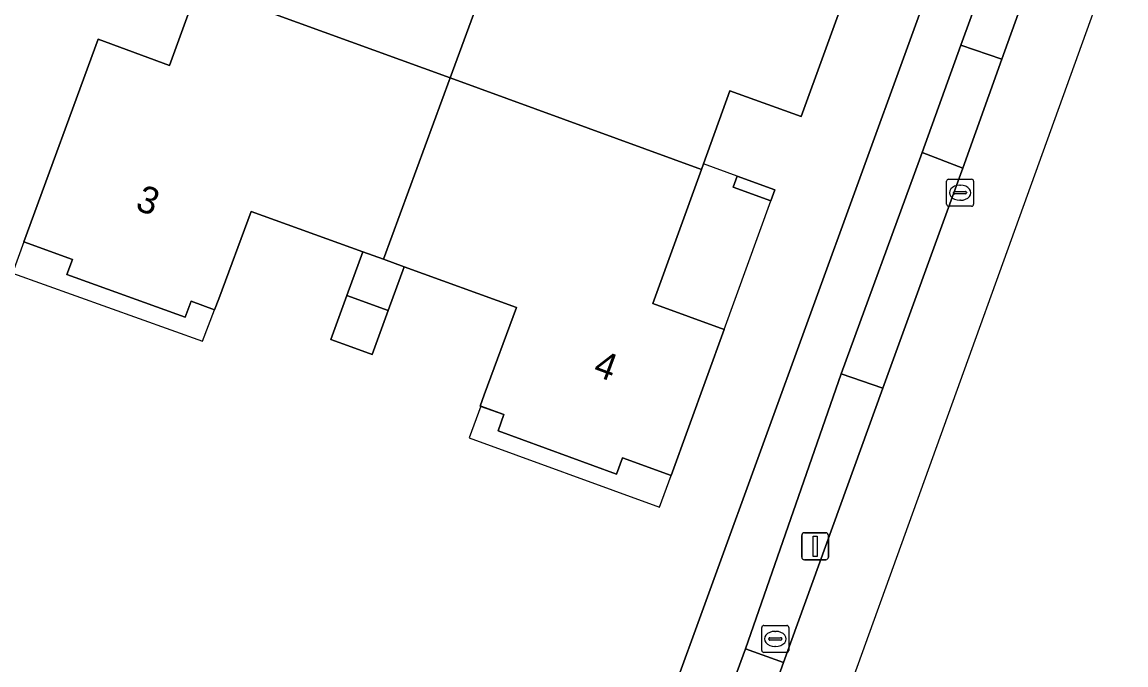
# Model space of a CAD drawing. Extents: x 155887 to 156869, y 383880 to 384678.
# Drawn here: x 156750.77 to 156791.73, y 384189.09 to 384212.94 of the extents above; entities that cross this region are included whole.
import ezdxf

# ---------------------------------------------------------------- set-up
doc = ezdxf.new("R2010")
doc.units = 0
for name, color, linetype in [('IMGEO_Erf', 7, 'Continuous'), ('IMGEO_Groenvoorziening', 7, 'Continuous'), ('IMGEO_Haag', 7, 'Continuous'), ('IMGEO_Kolk', 7, 'Continuous'), ('IMGEO_Lichtmast', 7, 'Continuous'), ('IMGEO_Pand', 7, 'Continuous'), ('IMGEO_Pand_nummerreeks', 7, 'Continuous'), ('IMGEO_Pand_overbouw', 7, 'Continuous'), ('IMGEO_Parkeervlak_open', 7, 'Continuous'), ('IMGEO_Rijbaan_lokaal_open', 7, 'Continuous'), ('IMGEO_Rioolput', 7, 'Continuous'), ('IMGEO_Voetpad_open', 7, 'Continuous')]:
    doc.layers.add(name, color=color, linetype=linetype)

msp = doc.modelspace()

# ---------------------------------------------------------------- linework, layer by layer
at = {"layer": 'IMGEO_Erf'}
for points in [[(156721.885, 384060.186), (156727.592, 384057.564), (156727.82, 384058.123), (156737.823, 384085.568), (156752.766, 384127.202), (156785.484, 384217.152)], [(156782.405, 384216.954), (156779.677, 384209.43), (156777.026, 384210.391), (156776.053, 384207.675), (156775.981, 384207.474), (156774.175, 384202.495), (156776.825, 384201.531), (156774.854, 384196.115), (156773.049, 384196.77), (156772.83, 384196.168), (156768.431, 384197.773), (156768.651, 384198.374), (156767.772, 384198.691), (156767.922, 384199.105), (156769.119, 384202.351), (156764.944, 384203.861), (156764.355, 384202.234), (156763.767, 384200.607), (156762.982, 384200.891), (156762.234, 384201.161), (156762.823, 384202.788), (156763.411, 384204.415), (156759.269, 384205.913), (156758.067, 384202.673), (156757.914, 384202.26), (156757.043, 384202.582), (156756.83, 384201.993), (156752.438, 384203.569), (156752.643, 384204.125), (156750.84, 384204.786), (156753.597, 384212.302), (156756.245, 384211.331), (156757.233, 384214.064)]]:
    msp.add_lwpolyline(points, dxfattribs=at)
msp.add_lwpolyline([(156777.157, 384206.817), (156777.304, 384207.221), (156778.705, 384206.714), (156778.558, 384206.31)], close=True, dxfattribs=at)
at = {"layer": 'IMGEO_Groenvoorziening'}
for points in [[(156787.126, 384211.559), (156785.606, 384212.084), (156784.166, 384208.095), (156785.671, 384207.521)], [(156782.705, 384199.351), (156781.165, 384199.889), (156777.613, 384189.688), (156779.028, 384189.177)]]:
    msp.add_lwpolyline(points, close=True, dxfattribs=at)
at = {"layer": 'IMGEO_Haag'}
for points in [[(156787.126, 384211.559), (156785.606, 384212.084), (156784.166, 384208.095), (156785.671, 384207.521)], [(156782.705, 384199.351), (156781.165, 384199.889), (156777.613, 384189.688), (156779.028, 384189.177)]]:
    msp.add_lwpolyline(points, close=True, dxfattribs=at)
at = {"layer": 'IMGEO_Kolk'}
for p, q in [((156785.075, 384206.181), (156785.075, 384207.033)), ((156785.15, 384207.107), (156786.002, 384207.107)), ((156786.076, 384207.033), (156786.076, 384206.181)), ((156785.334, 384206.601), (156785.334, 384206.613)), ((156785.772, 384206.564), (156785.374, 384206.564)), ((156785.377, 384206.65), (156785.775, 384206.65)), ((156785.563, 384206.887), (156785.588, 384206.887)), ((156785.818, 384206.613), (156785.818, 384206.601)), ((156785.586, 384206.327), (156785.561, 384206.327)), ((156786.002, 384206.107), (156785.15, 384206.107))]:
    msp.add_line(p, q, dxfattribs=at)
for points in [[(156785.075, 384206.181), (156785.075, 384207.033)], [(156785.15, 384207.107), (156786.002, 384207.107)], [(156786.076, 384207.033), (156786.076, 384206.181)], [(156786.002, 384206.107), (156785.15, 384206.107)]]:
    msp.add_lwpolyline(points, dxfattribs=at)
for centre, radius, start, end in [((156785.152, 384207.031), 0.0765, 91.552, 178.448), ((156785.152, 384207.031), 0.0765, 91.552, 178.448), ((156786, 384207.031), 0.0765, 1.552, 88.448), ((156786, 384207.031), 0.0765, 1.552, 88.448), ((156785.374, 384206.61), 0.0403, 85.8775, 175.7526), ((156785.371, 384206.6), 0.0366, 178.938, 274.7102), ((156785.775, 384206.607), 0.043, 264.8664, 352.4533), ((156785.779, 384206.612), 0.0386, 1.7309, 96.639), ((156785.152, 384206.183), 0.0765, 181.552, 268.448), ((156785.152, 384206.183), 0.0765, 181.552, 268.448), ((156786, 384206.183), 0.0765, 271.552, 358.448), ((156786, 384206.183), 0.0765, 271.552, 358.448)]:
    msp.add_arc(centre, radius, start, end, dxfattribs=at)
for centre, major_axis, ratio, start_param, end_param in [((156785.562, 384206.607), (-0.387, 0.002), 0.722429, 4.712389, 7.853982), ((156785.587, 384206.607), (-0.39, 0.002), 0.717154, 1.570796, 4.712389)]:
    msp.add_ellipse(centre, major_axis=major_axis, ratio=ratio, start_param=start_param, end_param=end_param, dxfattribs=at)
at = {"layer": 'IMGEO_Lichtmast'}
for p, q in [((156779.699, 384193.09), (156779.699, 384193.89)), ((156779.699, 384193.89), (156779.699, 384193.09)), ((156779.799, 384193.99), (156780.589, 384193.99)), ((156780.589, 384193.99), (156779.799, 384193.99)), ((156780.689, 384193.89), (156780.689, 384193.09)), ((156780.689, 384193.09), (156780.689, 384193.89)), ((156780.589, 384192.99), (156779.799, 384192.99)), ((156779.799, 384192.99), (156780.589, 384192.99))]:
    msp.add_line(p, q, dxfattribs=at)
msp.add_lwpolyline([(156780.119, 384193.865), (156780.269, 384193.865), (156780.269, 384193.115), (156780.119, 384193.115), (156780.119, 384193.865)], dxfattribs=at)
for centre, start, end in [((156779.799, 384193.89), 90, 180), ((156779.799, 384193.89), 90, 180), ((156780.589, 384193.89), 0, 90), ((156780.589, 384193.89), 360, 90), ((156779.799, 384193.09), 180, 270), ((156779.799, 384193.09), 180, 270), ((156780.589, 384193.09), 270, 0), ((156780.589, 384193.09), 270, 0)]:
    msp.add_arc(centre, 0.1, start, end, dxfattribs=at)
at = {"layer": 'IMGEO_Pand'}
for points in [[(156765.354, 384222.677), (156765.499, 384223.093), (156764.642, 384223.397), (156764.862, 384223.998), (156760.447, 384225.619), (156760.242, 384225.007), (156758.454, 384225.666), (156756.48, 384220.212), (156759.132, 384219.252), (156757.31, 384214.273), (156766.654, 384210.87), (156769.129, 384217.598), (156768.361, 384217.87), (156764.158, 384219.36)], [(156782.405, 384216.954), (156780.628, 384217.598), (156780.861, 384218.227), (156776.439, 384219.807), (156776.237, 384219.198), (156775.387, 384219.517), (156775.238, 384219.103), (156774.063, 384215.849), (156769.897, 384217.326), (156769.129, 384217.598), (156766.654, 384210.87), (156775.981, 384207.474), (156776.053, 384207.675), (156777.026, 384210.391), (156779.677, 384209.43)], [(156766.654, 384210.87), (156757.31, 384214.273), (156757.233, 384214.064), (156756.245, 384211.331), (156753.597, 384212.302), (156750.84, 384204.786), (156752.643, 384204.125), (156752.438, 384203.569), (156756.83, 384201.993), (156757.043, 384202.582), (156757.914, 384202.26), (156758.067, 384202.673), (156759.269, 384205.913), (156763.411, 384204.415), (156764.177, 384204.138)], [(156776.825, 384201.531), (156774.175, 384202.495), (156775.981, 384207.474), (156766.654, 384210.87), (156764.177, 384204.138), (156764.944, 384203.861), (156769.119, 384202.351), (156767.922, 384199.105), (156767.772, 384198.691), (156768.651, 384198.374), (156768.431, 384197.773), (156772.83, 384196.168), (156773.049, 384196.77), (156774.854, 384196.115)], [(156777.304, 384207.221), (156777.157, 384206.817), (156778.558, 384206.31), (156778.705, 384206.714)], [(156764.944, 384203.861), (156764.177, 384204.138), (156763.411, 384204.415), (156762.823, 384202.788), (156764.355, 384202.234)], [(156764.355, 384202.234), (156762.823, 384202.788), (156762.234, 384201.161), (156762.982, 384200.891), (156763.767, 384200.607)]]:
    msp.add_lwpolyline(points, close=True, dxfattribs=at)
at = {"layer": 'IMGEO_Pand_overbouw'}
for points in [[(156778.558, 384206.31), (156777.157, 384206.817), (156777.304, 384207.221), (156776.053, 384207.675), (156775.981, 384207.474), (156774.175, 384202.495), (156776.825, 384201.531)], [(156750.84, 384204.786), (156750.415, 384203.623), (156757.468, 384201.098), (156757.914, 384202.26), (156757.043, 384202.582), (156756.83, 384201.993), (156752.438, 384203.569), (156752.643, 384204.125)], [(156767.788, 384198.685), (156767.362, 384197.513), (156774.425, 384194.936), (156774.854, 384196.115), (156773.049, 384196.77), (156772.83, 384196.168), (156768.431, 384197.773), (156768.651, 384198.374)]]:
    msp.add_lwpolyline(points, close=True, dxfattribs=at)
at = {"layer": 'IMGEO_Parkeervlak_open'}
msp.add_lwpolyline([(156779.028, 384189.177), (156777.613, 384189.688), (156773.508, 384178.518), (156775.012, 384178.027)], close=True, dxfattribs=at)
at = {"layer": 'IMGEO_Rijbaan_lokaal_open'}
for points in [[(156796.393, 384229.598), (156794.793, 384230.171), (156796.564, 384235.066), (156798.157, 384234.489), (156816.868, 384286.362), (156814.871, 384287.065), (156789.212, 384216.482), (156788.935, 384216.582), (156787.843, 384213.551), (156787.126, 384211.559), (156785.671, 384207.521), (156785.587, 384207.288), (156782.705, 384199.351), (156779.028, 384189.177), (156775.012, 384178.027), (156771.278, 384168.091), (156767.708, 384157.902), (156764.239, 384148.375)], [(156731.499, 384049.697), (156752.581, 384108.142), (156750.776, 384108.802), (156752.564, 384113.686), (156754.346, 384113.034), (156774.9, 384170.016), (156773.225, 384170.619), (156775.002, 384175.506), (156776.667, 384174.913), (156796.393, 384229.598)]]:
    msp.add_lwpolyline(points, dxfattribs=at)
msp.add_lwpolyline([(156785.587, 384207.288), (156785.671, 384207.521), (156784.166, 384208.095), (156784.069, 384207.825), (156781.165, 384199.889), (156782.705, 384199.351)], close=True, dxfattribs=at)
at = {"layer": 'IMGEO_Rioolput'}
for p, q in [((156778.217, 384189.626), (156778.217, 384190.478)), ((156778.292, 384190.552), (156779.144, 384190.552)), ((156778.705, 384190.332), (156778.73, 384190.332)), ((156779.218, 384190.478), (156779.218, 384189.626)), ((156778.476, 384190.046), (156778.476, 384190.058)), ((156778.914, 384190.009), (156778.516, 384190.009)), ((156778.519, 384190.095), (156778.917, 384190.095)), ((156778.96, 384190.058), (156778.96, 384190.046)), ((156779.144, 384189.552), (156778.292, 384189.552)), ((156778.728, 384189.772), (156778.703, 384189.772))]:
    msp.add_line(p, q, dxfattribs=at)
for points in [[(156778.217, 384189.626), (156778.217, 384190.478)], [(156778.292, 384190.552), (156779.144, 384190.552)], [(156779.218, 384190.478), (156779.218, 384189.626)], [(156779.144, 384189.552), (156778.292, 384189.552)]]:
    msp.add_lwpolyline(points, dxfattribs=at)
for centre, radius, start, end in [((156778.294, 384190.476), 0.0765, 91.552, 178.448), ((156778.294, 384190.476), 0.0765, 91.552, 178.448), ((156779.142, 384190.476), 0.0765, 1.552, 88.448), ((156779.142, 384190.476), 0.0765, 1.552, 88.448), ((156778.516, 384190.055), 0.0403, 85.8775, 175.7526), ((156778.513, 384190.045), 0.0366, 178.938, 274.7102), ((156778.917, 384190.052), 0.043, 264.8664, 352.4533), ((156778.921, 384190.057), 0.0386, 1.7309, 96.639), ((156778.294, 384189.628), 0.0765, 181.552, 268.448), ((156778.294, 384189.628), 0.0765, 181.552, 268.448), ((156779.142, 384189.628), 0.0765, 271.552, 358.448), ((156779.142, 384189.628), 0.0765, 271.552, 358.448)]:
    msp.add_arc(centre, radius, start, end, dxfattribs=at)
for centre, major_axis, ratio, start_param, end_param in [((156778.704, 384190.052), (-0.387, 0.002), 0.722429, 4.712389, 7.853982), ((156778.729, 384190.052), (-0.39, 0.002), 0.717154, 1.570796, 4.712389)]:
    msp.add_ellipse(centre, major_axis=major_axis, ratio=ratio, start_param=start_param, end_param=end_param, dxfattribs=at)
at = {"layer": 'IMGEO_Voetpad_open'}
for points in [[(156813.189, 384294.055), (156806.307, 384274.964), (156788.246, 384224.829), (156786.203, 384219.126), (156785.484, 384217.152), (156752.766, 384127.202), (156737.823, 384085.568), (156727.82, 384058.123), (156727.592, 384057.564), (156726.657, 384054.995), (156725.048, 384050.605)], [(156762.823, 384148.938), (156766.253, 384158.427), (156769.941, 384168.569), (156773.508, 384178.518), (156777.613, 384189.688), (156781.165, 384199.889), (156784.069, 384207.825), (156784.166, 384208.095), (156785.606, 384212.084), (156786.318, 384214.059), (156789.445, 384222.723), (156790.149, 384224.671), (156794.179, 384235.818), (156799.325, 384249.945)]]:
    msp.add_lwpolyline(points, dxfattribs=at)
msp.add_lwpolyline([(156786.318, 384214.059), (156785.606, 384212.084), (156787.126, 384211.559), (156787.843, 384213.551)], close=True, dxfattribs=at)

# ---------------------------------------------------------------- texts
at = {"layer": 'IMGEO_Pand_nummerreeks'}
for s, rotation, p in [('3', 339.9637, (156754.933, 384205.992)), ('4', 339.6543, (156771.917, 384199.857))]:
    msp.add_text(s, height=1, rotation=rotation, dxfattribs=at).set_placement(p)

doc.saveas('drawing.dxf')
